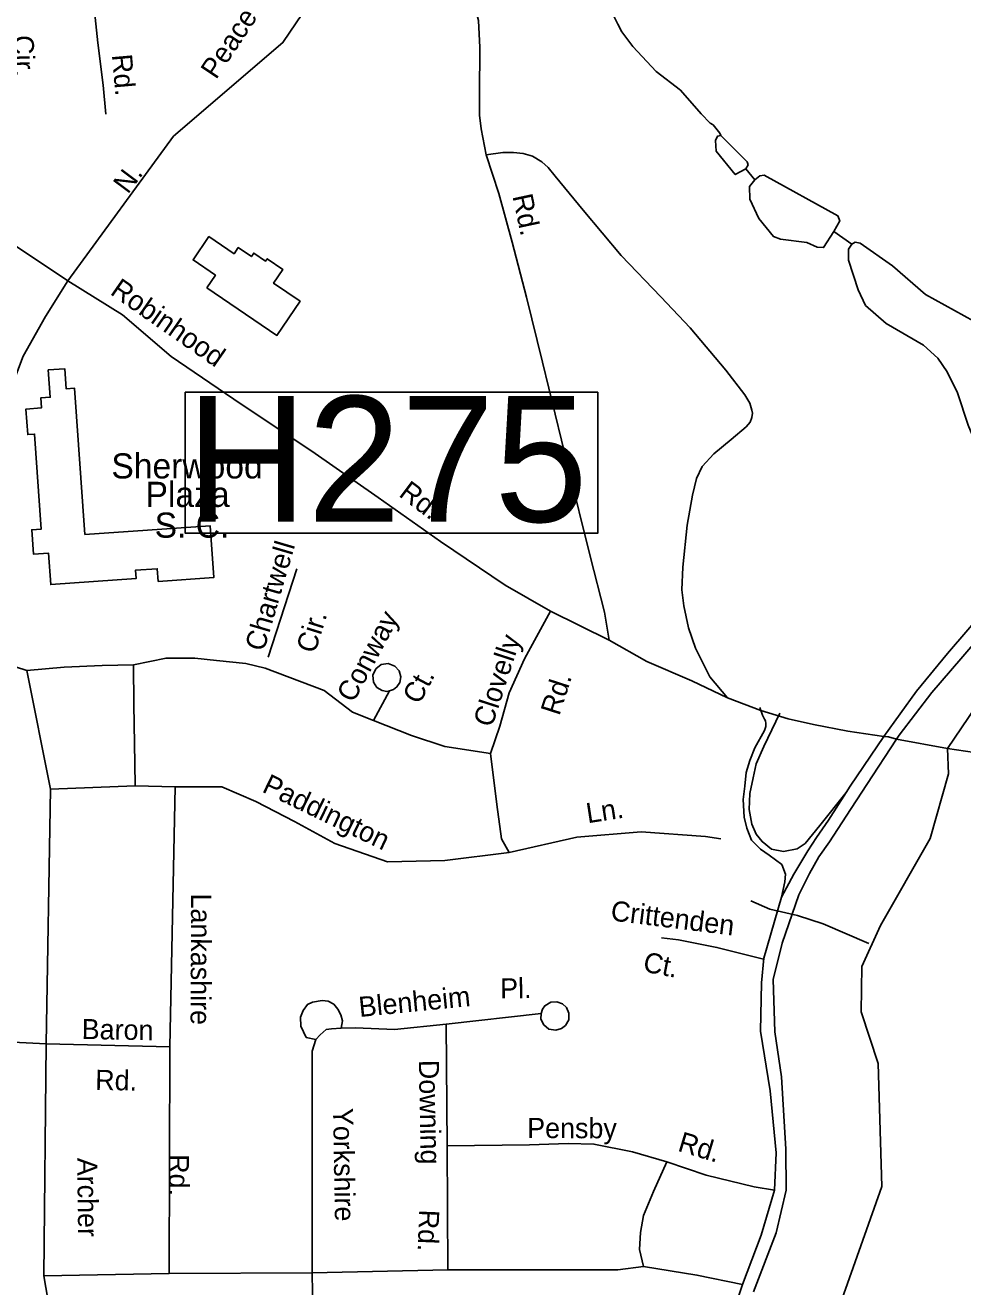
# Model space of a CAD drawing. Extents: x 1551653 to 1702041, y 811336 to 920032.
# Drawn here: x 1611643 to 1614704, y 860710 to 864827 of the extents above; entities that cross this region are included whole.
import ezdxf

# ---------------------------------------------------------------- set-up
doc = ezdxf.new("R2010")
doc.units = 0
for name, color, linetype in [('Old_Level_10', 7, 'Continuous'), ('Old_Level_24', 7, 'Continuous'), ('Old_Level_29', 7, 'Continuous'), ('Old_Level_31', 7, 'Continuous'), ('Old_Level_32', 7, 'Continuous'), ('Old_Level_35', 7, 'Continuous'), ('Old_Level_41', 7, 'Continuous'), ('Old_Level_47', 7, 'Continuous'), ('Old_Level_50', 7, 'Continuous'), ('Old_Level_59', 7, 'Continuous'), ('Old_Level_62', 7, 'Continuous')]:
    doc.layers.add(name, color=color, linetype=linetype)

msp = doc.modelspace()

# ---------------------------------------------------------------- linework, layer by layer
at = {"layer": 'Old_Level_29'}
for points in [[(1614488.031, 862496.636), (1614496.248, 862510.672), (1614603.208, 862649.022), (1614697.608, 862758.925), (1614836.559, 862920.873), (1614996.014, 863096.508), (1615090.674, 863220.014), (1615226.778, 863358.576), (1615308.793, 863444.99), (1615428.066, 863568.857), (1615625.03, 863727.367), (1615747.561, 863846.752), (1615881.5, 863950.388), (1616032.951, 864043.74), (1616209.005, 864157.84), (1616431.236, 864284.938), (1616647.076, 864411.762), (1616841.889, 864543.193), (1616962.818, 864652.207), (1617076.531, 864766.317), (1617121.856, 864822.99), (1617176.28, 864895.463)], [(1617096.103, 864864.942), (1617043.838, 864804.651), (1616914.401, 864664.311), (1616783.965, 864558.078), (1616620.16, 864445.773), (1616380.522, 864306.152), (1616177.283, 864184.741), (1615986.179, 864069.402), (1615836.694, 863977.302), (1615718.364, 863890.644), (1615582.736, 863759.806), (1615386.217, 863591.966), (1615275.513, 863475.07), (1615183.458, 863374.831), (1615050.789, 863231.245), (1614945.738, 863109.063), (1614786.887, 862930.731), (1614654.22, 862776.308), (1614553.148, 862653.922), (1614446.597, 862505.639)], [(1614020.278, 860693.876), (1614094.331, 860886.396), (1614127.737, 861025.181), (1614126.294, 861159.501), (1614111.822, 861395.517), (1614090.162, 861541.812), (1614084.747, 861712.489), (1614114.53, 861831.692), (1614168.681, 861988.824), (1614203.878, 862059.262), (1614233.661, 862113.446), (1614268.859, 862162.211), (1614323.009, 862246.195), (1614390.697, 862349.143), (1614488.031, 862496.636)], [(1614446.597, 862505.639), (1614336.546, 862343.724), (1614323.453, 862323.067)], [(1614323.453, 862323.067), (1614266.151, 862232.649), (1614226.991, 862176.151), (1614198.463, 862132.41), (1614152.436, 862056.553), (1614111.979, 861982.033)], [(1614111.979, 861982.033), (1614054.965, 861782.928), (1614046.842, 861701.652), (1614044.135, 861544.521), (1614074.801, 861350.028), (1614094.331, 861147.282), (1614089.449, 861025.145), (1614045.507, 860878.581), (1613984.476, 860717.36), (1613936.509, 860576.329)]]:
    msp.add_lwpolyline(points, dxfattribs=at)
at = {"layer": 'Old_Level_31'}
for p, q in [((1614458.203, 862501.547), (1614458.203, 862501.547)), ((1614654.088, 862466.17), (1614654.088, 862466.17))]:
    msp.add_line(p, q, dxfattribs=at)
msp.add_lwpolyline([(1612165.812, 863629.215), (1613512.579, 863629.215), (1613512.579, 863169.273), (1612165.812, 863169.273), (1612165.812, 863629.215)], dxfattribs=at)
at = {"layer": 'Old_Level_32'}
msp.add_lwpolyline([(1611782.811, 863992.312), (1611322.145, 864299.679), (1611179.662, 864389.547), (1611037.129, 864480.846), (1610841.086, 864603.146), (1610699.049, 864703.68), (1610563.923, 864780.419), (1610427.893, 864875.222)], dxfattribs=at)
at = {"layer": 'Old_Level_35'}
for p, q in [((1612530.174, 863052.826), (1612436.627, 862764.377)), ((1611611.105, 862733.592), (1611649.029, 862720.94)), ((1611649.029, 862720.94), (1611726.179, 862334.231)), ((1612780.4, 862557.534), (1612832.195, 862654.538)), ((1611726.179, 862334.231), (1612001.762, 862344.353)), ((1612001.762, 862344.353), (1612133.233, 862341.822)), ((1612133.233, 862341.822), (1612115.681, 861492.643)), ((1611726.179, 862334.231), (1611711.155, 861502.765)), ((1613017.699, 861567.423), (1613327.286, 861602.046)), ((1613017.699, 861567.423), (1613020.228, 861170.172)), ((1611711.155, 861502.765), (1611703.571, 860745.758)), ((1612115.681, 861492.643), (1611711.155, 861502.765)), ((1612115.681, 861492.643), (1612113.153, 860753.349)), ((1613020.228, 861170.172), (1613022.755, 860765.329)), ((1611703.571, 860745.758), (1612113.153, 860753.349)), ((1612113.153, 860753.349), (1612580.306, 860755.209)), ((1612580.306, 860755.209), (1613022.755, 860765.329))]:
    msp.add_line(p, q, dxfattribs=at)
for points in [[(1611906.065, 864536.772), (1611897.771, 864630.991), (1611880.363, 864769.222), (1611865.12, 864915.413), (1611862.499, 864993.31), (1611862.043, 865079.366), (1611859.533, 865261.318), (1611858.532, 865419.228), (1611856.403, 865521.327), (1611860.064, 865613.105)], [(1611782.811, 863992.312), (1612127.863, 864465.032), (1612484.345, 864770.26), (1612630.899, 864988.28), (1612781.414, 865313.328)], [(1613148.241, 864404.105), (1613131.938, 864488.285), (1613126.443, 864533.019), (1613126.01, 864600.466), (1613126.928, 864754.334), (1613122.509, 864842.273), (1613101.85, 864918.733), (1613043.746, 865013.766), (1612952.608, 865157.296), (1612886.302, 865252.492), (1612860.632, 865277.652), (1612828.945, 865301.436), (1612781.414, 865313.328)], [(1613935.723, 862631.746), (1613877.695, 862700.962), (1613831.153, 862793.757), (1613808.285, 862860.06), (1613793.538, 862932.199), (1613786.392, 862984.37), (1613789.696, 863058.347), (1613803.892, 863195.935), (1613821.484, 863293.632), (1613834.381, 863347.401), (1613852.993, 863387.047), (1613891.655, 863428.487), (1613948.236, 863475.363), (1613996.897, 863516.6), (1614009.407, 863531.554), (1614015.509, 863546.239), (1614017.603, 863560.606), (1614015.795, 863570.248), (1614009.269, 863593.792), (1613992.603, 863620.547), (1613930.014, 863701.659), (1613814.548, 863839.477), (1613718.351, 863940.887), (1613588.601, 864074.992), (1613465.133, 864222.78), (1613373.145, 864334.305), (1613350.114, 864362.99), (1613330.068, 864381.005), (1613299.822, 864399.23), (1613268.582, 864407.868), (1613237.243, 864411.707), (1613202.607, 864411.008), (1613148.241, 864404.105)], [(1613549.749, 862820.68), (1613534.185, 862911.647), (1613487.666, 863094.491), (1613415.169, 863387.526), (1613331.61, 863727.01), (1613279.494, 863939.785), (1613232.896, 864118.63), (1613189.894, 864277.389), (1613148.241, 864404.105)], [(1611782.811, 863992.312), (1611709.49, 863875.92), (1611636.17, 863746.877), (1611598.246, 863645.667), (1611588.133, 863531.804), (1611608.484, 863145.531)], [(1614446.597, 862505.639), (1614329.095, 862523.136), (1614217.207, 862544.727), (1614133.541, 862563.195), (1614044.233, 862590.928), (1613935.723, 862631.746), (1613819.001, 862687.944), (1613672.19, 862750.558), (1613549.749, 862820.68), (1613357.742, 862914.226), (1613210.225, 862999.207), (1612999.277, 863141.861), (1612795.724, 863285.274), (1612578.687, 863437.161), (1612348.371, 863589.976), (1612119.412, 863746.108), (1611960.761, 863881.22), (1611782.811, 863992.312)], [(1613357.742, 862914.226), (1613273.489, 862759.316), (1613222.923, 862647.984), (1613192.584, 862539.183), (1613162.245, 862450.624)], [(1611996.478, 862739.932), (1612102.893, 862761.846), (1612196.44, 862761.846), (1612267.232, 862754.255), (1612363.306, 862744.134), (1612426.514, 862728.953)], [(1611649.029, 862720.94), (1611770.599, 862732.11), (1611894.582, 862737.799), (1611996.478, 862739.932)], [(1612001.762, 862344.353), (1612000.553, 862418.072), (1611998.046, 862610.031), (1611996.478, 862739.932)], [(1612426.514, 862728.953), (1612618.663, 862655.575), (1612712.21, 862584.728), (1612780.4, 862557.534)], [(1612832.195, 862654.538), (1612845.285, 862658.675), (1612856.67, 862667.448), (1612866.368, 862681.861), (1612869.357, 862701.011), (1612863.53, 862719.538), (1612850.243, 862735.417), (1612828.599, 862743.662), (1612805.325, 862740.532), (1612787.625, 862726.284), (1612778.602, 862705.654), (1612780.751, 862683.397), (1612791.608, 862666.169), (1612808.012, 862656.028), (1612823.353, 862652.717), (1612832.195, 862654.538)], [(1612780.4, 862557.534), (1612904.36, 862508.82), (1613013.076, 862473.396), (1613162.245, 862450.624)], [(1614488.031, 862496.636), (1614461.455, 862504.4), (1614446.597, 862505.639)], [(1615270.199, 862348.225), (1615009.091, 862396.684), (1614801.195, 862445.038), (1614654.088, 862466.17), (1614488.031, 862496.636)], [(1613162.245, 862450.624), (1613182.471, 862283.626), (1613197.64, 862172.295), (1613222.923, 862126.75)], [(1612133.233, 862341.822), (1612284.93, 862341.822), (1612396.174, 862293.748), (1612522.588, 862227.961), (1612654.059, 862157.113), (1612825.983, 862096.387), (1613013.076, 862101.447), (1613222.923, 862126.75)], [(1613222.923, 862126.75), (1613444.097, 862177.44), (1613653.945, 862195.152), (1613863.792, 862179.971), (1613914.358, 862172.38)], [(1613720.329, 861848.677), (1613776.218, 861841.741), (1613901.592, 861817.384), (1614053.881, 861779.313)], [(1612592.37, 861517.053), (1612560.487, 861523.703), (1612543.217, 861560.074), (1612541.822, 861590.12), (1612550.27, 861611.961), (1612564.48, 861631.685), (1612580.644, 861639.359), (1612612.767, 861644.71), (1612632.731, 861642.305), (1612650.529, 861631.938), (1612664.21, 861615.852), (1612673.846, 861597.647), (1612679.443, 861577.522), (1612674.955, 861553.598)], [(1613327.286, 861602.046), (1613331.964, 861615.56), (1613339.809, 861627.407), (1613359.451, 861638.814), (1613378.683, 861640.025), (1613396.964, 861633.65), (1613410.714, 861620.967), (1613418.355, 861603.001), (1613417.505, 861580.806), (1613407.135, 861562.804), (1613393.923, 861552.666), (1613375.402, 861547.24), (1613353.063, 861550.895), (1613336.137, 861564.845), (1613326.918, 861583.844), (1613327.286, 861602.046)], [(1612580.306, 860755.209), (1612580.306, 861478.864), (1612592.37, 861517.053), (1612605.588, 861532), (1612625.815, 861549.711), (1612643.512, 861552.241), (1612674.955, 861553.598), (1612721.89, 861554.772), (1612848.304, 861549.711), (1613017.699, 861567.423)], [(1611711.155, 861502.765), (1611580.682, 861509.457), (1611504.816, 861493.882), (1611474.328, 861483.023)], [(1613020.228, 861170.172), (1613289.877, 861173.166), (1613416.291, 861178.226), (1613499.725, 861175.696), (1613626.138, 861150.394), (1613737.383, 861117.5)], [(1613737.383, 861117.5), (1613694.403, 861021.35), (1613661.534, 860942.912), (1613651.421, 860887.246), (1613648.893, 860831.58), (1613661.534, 860775.914)], [(1613737.383, 861117.5), (1613866.326, 861074.486), (1614023.079, 861036.531), (1614089.449, 861025.145)], [(1611703.571, 860745.758), (1611741.879, 860524.332), (1611848.067, 860286.487), (1611885.011, 860225.737)], [(1612577.761, 860329.478), (1612583.412, 860405.206), (1612582.818, 860559.732), (1612580.306, 860755.209)], [(1613022.755, 860765.329), (1613353.084, 860765.794), (1613578.101, 860765.794), (1613661.534, 860775.914)], [(1613661.534, 860775.914), (1613835.986, 860748.081), (1613984.476, 860717.36)]]:
    msp.add_lwpolyline(points, dxfattribs=at)
at = {"layer": 'Old_Level_41'}
for points in [[(1612236.391, 863970.163), (1612464.905, 863814.702), (1612540.609, 863925.98), (1612454.198, 863984.767), (1612484.702, 864029.606), (1612433.267, 864064.598), (1612428.033, 864056.905), (1612389.306, 864083.253), (1612381.542, 864071.84), (1612338.535, 864101.099), (1612324.912, 864081.073), (1612242.933, 864136.843), (1612191.123, 864060.685), (1612264.168, 864010.993), (1612236.391, 863970.163)], [(1611838.231, 863164.851), (1611804.463, 863642.36), (1611776.706, 863640.398), (1611772.093, 863705.638), (1611718.634, 863701.857), (1611724.928, 863612.853), (1611693.993, 863610.666), (1611696.306, 863577.954), (1611645.513, 863574.363), (1611651.401, 863491.104), (1611673.782, 863492.687), (1611695.716, 863182.579), (1611664.718, 863180.387), (1611670.384, 863100.275), (1611719.474, 863103.747), (1611726.723, 863001.249), (1612005.181, 863020.943), (1612003.261, 863048.095), (1612074.507, 863053.133), (1612077.435, 863011.729), (1612258.803, 863024.556), (1612246.837, 863193.749), (1611838.231, 863164.851)]]:
    msp.add_lwpolyline(points, dxfattribs=at)
at = {"layer": 'Old_Level_47'}
for points in [[(1614041.018, 862600.272), (1614050.077, 862575.83), (1614057.046, 862562.381), (1614059.778, 862556.788), (1614060.774, 862548.32), (1614061.271, 862538.357), (1614056.709, 862525.035), (1614025.541, 862468.953), (1614008.932, 862427.327), (1613997.114, 862387.821), (1613992.212, 862343.669), (1613987.31, 862300.497), (1613990.251, 862242.608), (1613999.075, 862206.304), (1614014.761, 862168.038), (1614044.174, 862137.622), (1614072.13, 862118.755), (1614113.784, 862087.582), (1614125.549, 862056.185), (1614122.608, 862031.656), (1614111.979, 861982.033)], [(1614323.453, 862323.067), (1614237.36, 862215.509), (1614189.276, 862156.264), (1614162.806, 862139.584), (1614118.687, 862130.754), (1614079.469, 862138.603), (1614049.076, 862163.133), (1614029.468, 862186.681), (1614015.742, 862220.041), (1614006.779, 862267.387), (1614008.932, 862319.368), (1614019.664, 862371.142), (1614029.642, 862416.972), (1614054.556, 862473.054), (1614106.746, 862582.463)]]:
    msp.add_lwpolyline(points, dxfattribs=at)
at = {"layer": 'Old_Level_50'}
msp.add_line((1614654.089, 862466.171), (1614654.089, 862466.171), dxfattribs=at)
at = {"layer": 'Old_Level_59'}
msp.add_lwpolyline([(1613652.636, 858889.624), (1613841.492, 859271.163), (1614203.946, 860371.068), (1614439.882, 861036.926), (1614428.077, 861438.643), (1614372.694, 861607.837), (1614374.745, 861755.577), (1614435.748, 861888.963), (1614597.723, 862172.75), (1614656.871, 862383.477), (1614654.088, 862466.17), (1614976.276, 862942.261), (1615005.553, 863062.037), (1615007.828, 863149.545), (1615015.119, 863210.448), (1615039.037, 863309.389), (1615138.769, 863420.805), (1615316.754, 863594.381), (1615666.002, 863928.514), (1615961.249, 864094.734), (1616631.724, 864626.619), (1616967.726, 864693.96), (1617145.313, 864728.834), (1617368.986, 865046.938)], dxfattribs=at)
at = {"layer": 'Old_Level_62'}
for p, q in [((1613995.911, 864357.79), (1614025.541, 864322.316)), ((1614282.984, 864153.661), (1614341.424, 864112.24))]:
    msp.add_line(p, q, dxfattribs=at)
for points in [[(1613545.104, 865136.168), (1613541.823, 865134.118), (1613533.519, 865110.229), (1613525.112, 865078.343), (1613524.086, 865006.37), (1613541.208, 864942.189), (1613541.003, 864926.195), (1613546.642, 864902.101), (1613558.228, 864869.908), (1613577.605, 864829.718), (1613591.344, 864805.522), (1613626.612, 864757.027), (1613703.507, 864675.929), (1613782.555, 864614.823), (1613849.504, 864537.929), (1613879.032, 864507.581), (1613888.977, 864501.429), (1613910.61, 864475.08), (1613913.89, 864466.57)], [(1613995.911, 864357.79), (1613961.463, 864339.336), (1613899.332, 864416.333), (1613896.256, 864450.576), (1613903.74, 864465.135), (1613913.89, 864466.57)], [(1613913.89, 864466.57), (1614000.422, 864380.859), (1614002.883, 864371.016), (1613995.911, 864357.79)], [(1614025.541, 864322.316), (1614007.702, 864300.683), (1614008.522, 864258.648), (1614038.665, 864196.619), (1614085.622, 864137.359), (1614108.587, 864128.132), (1614195.427, 864117.264), (1614229.055, 864102.706), (1614249.663, 864101.27), (1614282.984, 864153.661)], [(1614282.984, 864153.661), (1614302.362, 864188.007), (1614295.697, 864205.232), (1614056.094, 864337.798), (1614041.535, 864335.44), (1614025.541, 864322.316)], [(1614341.424, 864112.24), (1614330.556, 864096.451), (1614330.556, 864059.645), (1614362.032, 863963.68), (1614386.535, 863912.417), (1614453.588, 863853.362), (1614575.491, 863783.029), (1614622.55, 863740.481), (1614652.488, 863695.575), (1614687.039, 863627.497), (1614721.283, 863521.69), (1614756.347, 863437.722), (1614766.087, 863427.366), (1614790.386, 863425.829), (1614872.509, 863472.888)], [(1614872.509, 863472.888), (1614934.64, 863515.436), (1614936.588, 863532.558), (1614915.57, 863611.196), (1614878.045, 863720.899), (1614845.852, 863777.39), (1614819.195, 863804.662), (1614740.558, 863860.847), (1614582.053, 863947.891), (1614474.913, 864041.292), (1614368.901, 864116.136), (1614352.599, 864118.905), (1614341.424, 864112.24)], [(1614012.52, 861969.549), (1614074.651, 861942.072), (1614164.567, 861921.259), (1614248.535, 861894.5), (1614396.788, 861830.216)]]:
    msp.add_lwpolyline(points, dxfattribs=at)

# ---------------------------------------------------------------- texts
at = {"layer": 'Old_Level_10'}
for s, rotation, p in [('Peace', 56.404756, (1612266.29, 864647.152)), ('Cir.', 271.571231, (1611605.298, 864793.541)), ('Rd.', 275.030689, (1611926.081, 864729.859)), ('N.', 53.254647, (1611978.291, 864273.361)), ('Rd.', 282.091258, (1613233.554, 864269.164)), ('Robinhood', 325.131464, (1611917.321, 863950.916)), ('Rd.', 322.944953, (1612859.571, 863292.104)), ('Chartwell', 73.647764, (1612422.093, 862780.383)), ('Cir.', 72.647425, (1612589.096, 862773.953)), ('Conway', 61.900464, (1612714.673, 862613.047)), ('Clovelly', 72.102953, (1613166.952, 862532.852)), ('Ct.', 61.900464, (1612929.66, 862607.331)), ('Rd.', 72.102953, (1613386.767, 862571.117)), ('Paddington', 334.151464, (1612412.976, 862326.598)), ('Ln.', 8.791994, (1613479.667, 862222.503)), ('Lankashire', 269.754711, (1612184.796, 861993.648)), ('Crittenden', 352.925906, (1613552.146, 861905.929)), ('Ct.', 349.00585, (1613657.15, 861739.55)), ('Blenheim', 5.657989, (1612735.1, 861590.299)), ('Pl.', 0.812483, (1613194.077, 861650.755)), ('Baron', 358.972939, (1611827.237, 861518.762)), ('Downing', 271.100067, (1612928.104, 861450.053)), ('Rd.', 358.972939, (1611871.342, 861352.701)), ('Yorkshire', 270.9876, (1612648.069, 861293.52)), ('Pensby', 359.764786, (1613281.824, 861195.621)), ('Rd.', 343.142111, (1613770.27, 861154.512)), ('Archer', 270.642497, (1611813.085, 861130.891)), ('Rd.', 270.020206, (1612112.136, 861142.874)), ('Rd.', 267.813436, (1612929.694, 860962.84))]:
    msp.add_text(s, height=65.6167, rotation=rotation, dxfattribs=at).set_placement(p)
at = {"layer": 'Old_Level_24'}
for s, p in [('Sherwood', (1611924.621, 863347.776)), ('Plaza', (1612036.039, 863254.856)), ('S. C.', (1612065.855, 863154.571))]:
    msp.add_text(s, height=82.0208, dxfattribs=at).set_placement(p)
at = {"layer": 'Old_Level_31'}
msp.add_text('H275', height=410.1042, dxfattribs=at).set_placement((1612168.627, 863206.321))

doc.saveas('drawing.dxf')
